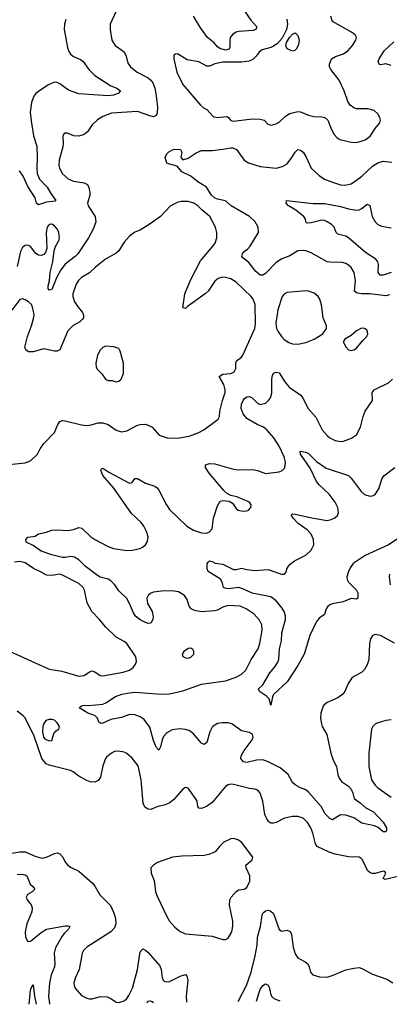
# Model space of a CAD drawing. Header units: inches. Extents: x 1682530 to 1839546, y 640742 to 791647.
# Tile 505 of 656: x 1780868 to 1783636, y 642108 to 649483. Entities that reach past the tile are written whole.
import ezdxf

# ---------------------------------------------------------------- set-up
doc = ezdxf.new("R2010")
doc.units = ezdxf.units.IN
doc.header["$MEASUREMENT"] = 0
doc.layers.add('B7684', color=7, linetype='Continuous')

msp = doc.modelspace()

# ---------------------------------------------------------------- linework, layer by layer
at = {"layer": 'B7684', "color": 5}
for points, elevation in [([(1781590, 649547.3), (1781546.7, 649450), (1781545.3, 649410), (1781559.5, 649330), (1781584.4, 649290), (1781650, 649243.1), (1781665.5, 649210), (1781677.1, 649157.1), (1781697, 649130), (1781748.7, 649090), (1781830, 649047.3), (1781850, 649031.2), (1781865.4, 649010), (1781881.3, 648970), (1781888.4, 648931.6), (1781899.7, 648830), (1781898, 648782), (1781890, 648765.6), (1781870, 648756.9), (1781850, 648759.8), (1781750, 648795.8), (1781555.9, 648784.1), (1781490, 648757.6), (1781450, 648734.2), (1781410, 648695.4), (1781377.3, 648642.7), (1781350, 648624.4), (1781310, 648609.7), (1781273.7, 648613.7), (1781227.5, 648632.5), (1781210, 648633.2), (1781196.8, 648623.2), (1781190.6, 648609.4), (1781194.9, 648554.9), (1781191.8, 648530), (1781164.4, 648430), (1781162.4, 648390), (1781166.7, 648370), (1781189.3, 648329.3), (1781230.2, 648290.2), (1781270, 648273.1), (1781350, 648260.3), (1781374.9, 648250), (1781386.5, 648226.5), (1781393.8, 648190), (1781393.8, 648170), (1781377.3, 648110), (1781381.3, 648090), (1781433.8, 648010), (1781439.7, 647970), (1781420.3, 647919.7), (1781383.5, 647850), (1781302.9, 647730), (1781284.5, 647710), (1781210, 647653.3), (1781176.8, 647610), (1781144.5, 647550), (1781110, 647461.2), (1781090, 647457.2), (1781082, 647470), (1781082.6, 647490), (1781092.5, 647527.5), (1781097.6, 647590), (1781117.1, 647670), (1781126.9, 647753.1), (1781136.1, 647783.9), (1781160.7, 647830), (1781166.2, 647850), (1781162, 647890), (1781153.3, 647910), (1781130, 647939.2), (1781110, 647952), (1781090, 647949.7), (1781074.9, 647930), (1781067.3, 647890), (1781072.6, 647770), (1781061.7, 647738.3), (1781050, 647725.5), (1781030, 647717), (1781010, 647718.7), (1780990, 647731.4), (1780950, 647783.5), (1780930, 647793.4), (1780910, 647792), (1780890, 647777.8), (1780874.3, 647745.7), (1780850, 647634.5)], 540), ([(1782550, 649551.7), (1782600.2, 649480.2), (1782644.2, 649430), (1782635.8, 649410), (1782616.9, 649403.1), (1782510, 649394.7), (1782488.8, 649390), (1782464.4, 649375.6), (1782444.6, 649350), (1782441.1, 649330), (1782442.9, 649277.1), (1782436.5, 649263.5), (1782410, 649255.9), (1782366.8, 649266.8), (1782350, 649278.9), (1782325, 649310), (1782274, 649350), (1782222.9, 649422.9), (1782170.4, 649510)], 540), ([(1781214.4, 649485.6), (1781202.8, 649450), (1781202, 649410), (1781226, 649274), (1781234.4, 649250), (1781250, 649225.3), (1781270, 649207.3), (1781323.9, 649183.9), (1781344.2, 649170), (1781386.5, 649110), (1781430, 649065.4), (1781550, 648987.8), (1781594.8, 648970), (1781622, 648950), (1781604.9, 648930), (1781570, 648918.8), (1781530, 648913.6), (1781310, 648927.6), (1781234.2, 648954.2), (1781170, 649003.5), (1781150, 649012.9), (1781130, 649015.3), (1781083.6, 648996.4), (1781011.1, 648948.9), (1780990, 648931.2), (1780975.3, 648910), (1780957.9, 648862.1), (1780947.3, 648790), (1780953.3, 648726.7), (1780972.6, 648612.6), (1780995.6, 648535.6), (1781000.4, 648450), (1780995.5, 648370), (1780998.8, 648330), (1781015.5, 648290), (1781075.1, 648230), (1781100.8, 648180.8), (1781139.1, 648130), (1781135.1, 648124.9), (1781070, 648117.7), (1781010, 648095.4), (1780993, 648110), (1780983.8, 648150), (1780930, 648233.6), (1780895, 648310), (1780866, 648350)], 520), ([(1782868.1, 649488.1), (1782874.4, 649450), (1782865.6, 649410), (1782834.2, 649345.8), (1782796.8, 649303.2), (1782770, 649283.9), (1782750, 649275.8), (1782682.9, 649257.1), (1782661.1, 649238.9), (1782639.6, 649210), (1782614.2, 649185.8), (1782586.2, 649173.8), (1782530, 649164.9), (1782390, 649165.4), (1782330, 649152), (1782290, 649135.9), (1782270, 649136.2), (1782210, 649167.2), (1782121.4, 649181.4), (1782050, 649226.6), (1782034.4, 649225.6), (1782023, 649217), (1782021.6, 649190), (1782043.8, 649090), (1782090, 648997.3), (1782222.9, 648842.9), (1782244.2, 648824.2), (1782270.6, 648810), (1782318, 648758), (1782350, 648750.3), (1782418.7, 648758.7), (1782431.8, 648751.8), (1782449.1, 648729.1), (1782470, 648723.1), (1782610, 648741.5), (1782670, 648738.7), (1782698.8, 648730), (1782724.1, 648704.1), (1782750, 648693.4), (1782790, 648704.4), (1782810, 648716.4), (1782859.4, 648760.6), (1782890, 648780.3), (1782950, 648796), (1782970, 648794.3), (1783030, 648768.7), (1783070, 648757), (1783130, 648756.5), (1783154, 648750), (1783174.9, 648730), (1783202, 648662), (1783223.4, 648623.4), (1783242, 648602), (1783265.8, 648585.8), (1783350, 648566), (1783384.1, 648564.1), (1783410, 648568.5), (1783455.5, 648584.5), (1783493.6, 648610), (1783531.3, 648668.7), (1783566, 648710), (1783569.3, 648730), (1783566, 648750), (1783550, 648779), (1783522, 648802), (1783475.1, 648815.1), (1783390, 648815.6), (1783370, 648823.6), (1783343.8, 648843.8), (1783325.1, 648870), (1783298.9, 648950), (1783260.5, 649030), (1783196.9, 649110), (1783187, 649130), (1783187, 649150), (1783203.7, 649190), (1783232.5, 649207.5), (1783292.1, 649227.9), (1783324.5, 649250), (1783359.6, 649290), (1783384.5, 649330), (1783389.5, 649350), (1783380.9, 649370), (1783352.3, 649390), (1783209.6, 649470), (1783198.3, 649510)], 560), ([(1783650, 649139.2), (1783610, 649152.6), (1783570, 649145.6), (1783559, 649150), (1783553.6, 649170), (1783561.1, 649190), (1783598.4, 649250), (1783670, 649317.8)], 540), ([(1783637.6, 647422.4), (1783610, 647415.4), (1783490, 647428.7), (1783430, 647429.3), (1783395.6, 647435.6), (1783374.7, 647450), (1783383.4, 647530), (1783371.9, 647590), (1783350, 647626.3), (1783330, 647644.7), (1783310, 647656.1), (1783283.3, 647663.3), (1783190, 647666.3), (1783170, 647670.7), (1783050, 647737.1), (1783011.8, 647751.8), (1782990, 647755.4), (1782950, 647751.5), (1782890, 647715), (1782830, 647692.2), (1782790, 647664.4), (1782710, 647582.8), (1782690, 647568.5), (1782670, 647569.7), (1782636.4, 647596.4), (1782585.3, 647665.3), (1782539.4, 647699.4), (1782531.5, 647710), (1782537.7, 647730), (1782550, 647746.7), (1782575.3, 647764.7), (1782593.7, 647786.3), (1782655.8, 647890), (1782654, 647930), (1782632.6, 647970), (1782589.7, 648010), (1782452.2, 648090), (1782410, 648125.5), (1782350, 648139.8), (1782326.2, 648150), (1782305.8, 648170), (1782268, 648228), (1782202.2, 648270), (1782150, 648310.8), (1782083.5, 648343.5), (1782046.7, 648386.7), (1781982.6, 648402.6), (1781970, 648409.4), (1781958, 648450), (1781970, 648478.8), (1781986.2, 648493.8), (1782011.9, 648508.1), (1782030, 648512.4), (1782071.8, 648511.8), (1782083, 648490), (1782075.8, 648450), (1782090, 648434.4), (1782130, 648446.4), (1782190, 648487), (1782230, 648503.8), (1782310, 648503.5), (1782390, 648512.6), (1782450, 648524.7), (1782463.1, 648523.1), (1782491.7, 648510), (1782550, 648432), (1782581.6, 648410), (1782670, 648383.5), (1782790, 648370.2), (1782836.6, 648383.4), (1782870, 648403.1), (1782907.2, 648450), (1782930, 648490.5), (1782950, 648510.4), (1782970, 648506.7), (1782990.3, 648490), (1783014.3, 648454.3), (1783051.3, 648370), (1783110, 648315.3), (1783150, 648289.1), (1783210, 648265.3), (1783270, 648247.4), (1783303.8, 648243.8), (1783350, 648254.6), (1783390, 648280.9), (1783430, 648311.5), (1783510, 648385.8), (1783550, 648411.1), (1783590, 648422.6), (1783656, 648416)], 540), ([(1780790.3, 646150.3), (1780910, 646163.8), (1780950, 646179.3), (1781000.7, 646230), (1781020.7, 646270), (1781049.6, 646310), (1781130, 646390.5), (1781153.8, 646450), (1781170, 646473.2), (1781190, 646481.2), (1781210, 646479.8), (1781330, 646448.3), (1781370, 646443.9), (1781393.7, 646446.3), (1781456.1, 646463.9), (1781490, 646463.9), (1781530.8, 646450.8), (1781590, 646408.9), (1781630, 646396), (1781670, 646402.8), (1781750, 646446.5), (1781770, 646452.3), (1781810, 646452.6), (1781830, 646447.2), (1781859.1, 646430), (1781912, 646370), (1781972, 646352), (1782049.1, 646349.1), (1782136.6, 646363.4), (1782209.3, 646390), (1782246, 646410), (1782355.1, 646490), (1782363.7, 646510), (1782367.3, 646550), (1782387.6, 646630), (1782407.1, 646690), (1782408.1, 646710), (1782396.8, 646750), (1782361.5, 646810), (1782390, 646827.7), (1782450, 646834), (1782473.6, 646846.4), (1782486.1, 646870), (1782486.8, 646910), (1782492.1, 646927.9), (1782530, 646956.4), (1782539.7, 646970), (1782629.7, 647170), (1782634.7, 647205.3), (1782630.9, 647349.1), (1782616.4, 647390), (1782602.2, 647410), (1782490, 647516.8), (1782450, 647541.6), (1782410, 647552.9), (1782385.7, 647554.3), (1782355.2, 647544.8), (1782330, 647525.1), (1782278.4, 647450), (1782257.1, 647430), (1782124.4, 647335.6), (1782110, 647321.2), (1782090, 647326), (1782104.5, 647430), (1782146.8, 647533.2), (1782222.5, 647677.5), (1782318, 647790), (1782330.9, 647810), (1782344.4, 647850), (1782345.4, 647890), (1782335.4, 647930), (1782291.1, 648010), (1782235.3, 648055.3), (1782201.6, 648090), (1782172.3, 648110), (1782130, 648121.3), (1782078, 648122), (1782047.1, 648112.9), (1781994.7, 648085.3), (1781922, 648010), (1781845.1, 647954.9), (1781770, 647907.8), (1781730, 647891.8), (1781690, 647863), (1781650, 647817.4), (1781610, 647751.2), (1781590, 647734), (1781510, 647689.7), (1781435.3, 647630), (1781390, 647586.6), (1781330, 647552.4), (1781307.9, 647530), (1781290, 647502.9), (1781265.2, 647430), (1781266.2, 647410), (1781279.3, 647370), (1781305.2, 647330), (1781339.7, 647290), (1781347.3, 647270), (1781345.8, 647250), (1781339.6, 647240.4), (1781319.2, 647220.8), (1781268.2, 647191.8), (1781228.4, 647151.6), (1781168.4, 647010), (1781150, 647000.8), (1781130, 646999.4), (1781050, 647017.3), (1780970, 646996.4), (1780934.2, 646994.2), (1780913.2, 647010), (1780906.6, 647030), (1780926, 647110), (1780956.1, 647190), (1780974.2, 647254.2), (1780975.6, 647275.6), (1780964.2, 647330), (1780955.6, 647350), (1780934, 647370), (1780910, 647384.2), (1780890, 647391.6), (1780870, 647387), (1780810, 647308)], 560), ([(1783650, 647589.2), (1783590, 647569.8), (1783567, 647570), (1783552.4, 647590), (1783555, 647650), (1783549.9, 647669.9), (1783534, 647690), (1783458.4, 647738.4), (1783330, 647849.8), (1783310, 647861.7), (1783250, 647877), (1783238.4, 647890), (1783223.6, 647930), (1783202.9, 647950), (1783170, 647969.7), (1783150, 647978.9), (1783130, 647981.1), (1783050, 647961.1), (1783020.1, 647960.1), (1783010, 647968.7), (1783008.2, 647990), (1782996.3, 648010), (1782935.9, 648055.9), (1782882, 648090), (1782862.7, 648110), (1782866, 648130), (1783066.4, 648106.4), (1783152.7, 648107.3), (1783270, 648083.3), (1783330, 648065.9), (1783390, 648056.8), (1783410, 648058.5), (1783431.3, 648068.7), (1783470, 648102.4), (1783490, 648090.8), (1783508.1, 648008.1), (1783529.1, 647970), (1783550, 647950.3), (1783577.5, 647937.5), (1783650, 647923.6)], 520), ([(1783674.2, 644814.2), (1783570, 644869.8), (1783530, 644876.9), (1783509.1, 644870.9), (1783494.7, 644845.3), (1783488.7, 644810), (1783482.6, 644690), (1783470.3, 644650), (1783450, 644617), (1783427.7, 644592.3), (1783370, 644562.9), (1783351.8, 644548.2), (1783328.4, 644510), (1783303.1, 644450), (1783288.2, 644430), (1783250, 644403), (1783170.3, 644369.7), (1783147.6, 644352.4), (1783139.5, 644340.5), (1783122.6, 644290), (1783121.7, 644250), (1783128.8, 644210), (1783134, 644190), (1783168.8, 644128.8), (1783198.7, 643990), (1783215.9, 643935.9), (1783240.3, 643890), (1783251.1, 643830), (1783261, 643801), (1783277.7, 643777.7), (1783330, 643741.7), (1783350, 643720.4), (1783363.7, 643690), (1783373, 643650), (1783418, 643618), (1783459.2, 643579.2), (1783518, 643550), (1783590, 643471.8), (1783613.7, 643430), (1783615.5, 643410), (1783610, 643399), (1783590, 643400.9), (1783552, 643432), (1783524.9, 643444.9), (1783430, 643465.3), (1783370, 643504.6), (1783310, 643524.2), (1783270, 643527.8), (1783210, 643489.6), (1783190, 643500.5), (1783154.7, 643534.7), (1783126.2, 643590), (1783030, 643698.2), (1783010, 643714), (1782970, 643729.1), (1782930, 643751.6), (1782910.7, 643770), (1782879.7, 643830), (1782818.4, 643878.4), (1782730, 643925.4), (1782690, 643938.1), (1782642.7, 643937.3), (1782570, 643919.2), (1782544.9, 643924.9), (1782525.4, 643950), (1782526.6, 643970), (1782549.7, 644010), (1782609.5, 644090), (1782616.2, 644110), (1782612.7, 644130), (1782590, 644143.7), (1782530, 644157.6), (1782457, 644210), (1782430, 644215.7), (1782383.8, 644216.2), (1782349.4, 644210.6), (1782323.6, 644196.4), (1782310, 644182.9), (1782291.8, 644150), (1782270, 644069), (1782250, 644054.5), (1782230, 644063.6), (1782170, 644135.1), (1782138.4, 644158.4), (1782110, 644166.9), (1782070.8, 644170.8), (1782010, 644162.8), (1781970, 644141.8), (1781945.7, 644114.3), (1781935.2, 644090), (1781923.4, 644036.6), (1781910, 644012.7), (1781890, 644034.5), (1781870, 644084.5), (1781843.9, 644183.9), (1781800.2, 644240.2), (1781770, 644262.2), (1781730, 644276.8), (1781690, 644279.4), (1781630, 644255.7), (1781550, 644240.4), (1781490, 644214.7), (1781472.3, 644212.3), (1781461.3, 644221.3), (1781450.8, 644250.8), (1781431.7, 644271.7), (1781379.5, 644290), (1781313.2, 644330), (1781330, 644344), (1781350, 644348), (1781385.8, 644345.8), (1781490, 644356.5), (1781513.2, 644366.8), (1781585.3, 644414.7), (1781633.2, 644430), (1781690, 644441.4), (1781730, 644446.8), (1781930.2, 644430.2), (1781990, 644434.5), (1782090, 644456.1), (1782230, 644506.6), (1782409.8, 644530.2), (1782490, 644558.8), (1782530, 644580.2), (1782562.2, 644610), (1782601.1, 644690), (1782654, 644770), (1782666.6, 644810), (1782682.7, 644910), (1782681.1, 644950), (1782664.5, 644984.5), (1782624.2, 645030), (1782565.1, 645070), (1782519, 645090), (1782430, 645094.2), (1782390, 645082.2), (1782350, 645060.3), (1782330, 645055.8), (1782230, 645047.7), (1782176.7, 645056.7), (1782153.3, 645070), (1782137.7, 645090), (1782121.4, 645141.4), (1782103, 645170), (1782056.9, 645196.9), (1782010, 645205.3), (1781930, 645202.4), (1781870, 645194), (1781850, 645188), (1781830, 645171.3), (1781821.3, 645150), (1781825.8, 645110), (1781859.7, 645050), (1781869, 645010), (1781865.7, 644990), (1781850, 644962), (1781830, 644959.7), (1781810, 644966.9), (1781770, 644987.7), (1781735.8, 645015.8), (1781719.6, 645039.6), (1781691.3, 645110), (1781670, 645147.1), (1781610, 645206), (1781581, 645250), (1781550, 645279.3), (1781530, 645291.6), (1781470, 645307.3), (1781450, 645318.9), (1781359.8, 645390), (1781310, 645438), (1781278.1, 645458.1), (1781250, 645461.7), (1781210, 645454.1), (1781190, 645455.4), (1781110, 645475.6), (1781030, 645502.9), (1780970, 645544.2), (1780918, 645570), (1780914.5, 645590), (1780930, 645607.7), (1780984.2, 645615.8), (1781010, 645633), (1781070, 645644.9), (1781110, 645659.3), (1781150, 645662.3), (1781230, 645656.6), (1781270, 645664), (1781310, 645680.2), (1781334.8, 645674.8), (1781402, 645610), (1781430, 645590.9), (1781530, 645537.4), (1781570, 645521.9), (1781670, 645507.8), (1781709.9, 645510.1), (1781770, 645523.2), (1781788.3, 645531.7), (1781809.7, 645550), (1781825.9, 645574.1), (1781830.8, 645610), (1781818.2, 645650), (1781797.3, 645690), (1781776.7, 645716.7), (1781705.2, 645785.2), (1781573.7, 645973.7), (1781491.3, 646070), (1781476, 646110), (1781480.7, 646119.3), (1781490, 646124), (1781534.7, 646094.7), (1781690, 646010.6), (1781710, 646016), (1781730, 646046), (1781750, 646045.5), (1781810, 646012.2), (1781879.3, 645990), (1781896.7, 645976.7), (1781910, 645958.4), (1781966.7, 645850), (1781990, 645815.3), (1782120.3, 645690), (1782170, 645660.7), (1782230, 645640.3), (1782270, 645638), (1782290, 645646.7), (1782309.7, 645670.3), (1782318.3, 645750), (1782350, 645842.8), (1782370, 645876), (1782390, 645881), (1782438, 645878), (1782461.4, 645861.4), (1782490, 645821), (1782504.7, 645810), (1782541.4, 645801.4), (1782570, 645804), (1782582, 645810), (1782599, 645830), (1782601.2, 645850), (1782588.7, 645870), (1782495.3, 645910), (1782450, 645919), (1782417.5, 645937.5), (1782395.9, 645955.9), (1782287.1, 646087.1), (1782260.5, 646130), (1782259.3, 646150), (1782290, 646158.3), (1782330, 646157.3), (1782470, 646117.1), (1782510, 646111.8), (1782613.1, 646113.1), (1782650, 646105.6), (1782710, 646083.6), (1782810, 646095.8), (1782834.2, 646105.8), (1782852.7, 646127.3), (1782858, 646170), (1782849.8, 646210), (1782812.2, 646290), (1782770.7, 646350), (1782718, 646410), (1782694.2, 646430), (1782645.4, 646450), (1782570, 646497.2), (1782542.3, 646530), (1782527.5, 646570), (1782530, 646602.8), (1782541.2, 646630), (1782550, 646644.2), (1782570, 646658.3), (1782590, 646660.3), (1782610, 646652), (1782650, 646610.3), (1782670, 646600.8), (1782709.4, 646610), (1782731.6, 646630), (1782746, 646650), (1782755.2, 646684.8), (1782756.3, 646790), (1782761.1, 646818.9), (1782770, 646836.3), (1782790, 646843.8), (1782810, 646837.1), (1782853.7, 646770), (1782886.4, 646730), (1782972.4, 646670), (1782988.3, 646648.3), (1783027.8, 646570), (1783085.3, 646505.3), (1783132.1, 646412.1), (1783170, 646368.5), (1783191.3, 646351.3), (1783230, 646332.2), (1783270, 646324.2), (1783293.9, 646326.1), (1783352.5, 646347.5), (1783390, 646374.8), (1783420.5, 646430), (1783440.4, 646510), (1783455.8, 646550), (1783509.7, 646630), (1783506.6, 646690), (1783523, 646710), (1783630, 646764.4), (1783659.7, 646790)], 540), ([(1783710, 645601.5), (1783630.4, 645549.6), (1783456, 645470), (1783366, 645410), (1783342.5, 645377.5), (1783330.2, 645350), (1783319.1, 645310), (1783320.2, 645290), (1783330.2, 645270), (1783390.2, 645210), (1783400.8, 645190), (1783401, 645150), (1783390, 645142.7), (1783350, 645146.6), (1783290, 645121.6), (1783210, 645107.3), (1783190, 645099.5), (1783173.7, 645086.3), (1783163.8, 645070), (1783151.8, 645028.2), (1783110, 645000.7), (1783089.2, 644970.8), (1783040.3, 644870), (1782997.4, 644730), (1782950, 644644.7), (1782870, 644524.5), (1782770, 644428.7), (1782760.7, 644410), (1782750, 644349.2), (1782737, 644397), (1782716.9, 644416.9), (1782665.2, 644450), (1782655.3, 644470), (1782690, 644501), (1782741.2, 644590), (1782782.3, 644637.7), (1782802, 644670), (1782807.8, 644692.2), (1782813.4, 644770), (1782829.4, 644830), (1782830.6, 644890), (1782858.5, 644990), (1782857.5, 645017.5), (1782848.9, 645050), (1782834.7, 645074.7), (1782790, 645129.8), (1782750, 645159.4), (1782610, 645186.9), (1782540.3, 645220.3), (1782510, 645229.2), (1782430, 645221.4), (1782404.4, 645224.4), (1782394, 645230), (1782384.7, 645270), (1782373, 645293), (1782280.7, 645350), (1782272.3, 645370), (1782273.2, 645406.8), (1782279, 645421), (1782290, 645430.7), (1782310, 645426), (1782332, 645412), (1782390, 645403.7), (1782470, 645364.9), (1782490, 645364.4), (1782530, 645374), (1782570, 645364.2), (1782630, 645357.6), (1782730, 645365.3), (1782829.2, 645330.8), (1782850, 645331), (1782865.2, 645350), (1782869.4, 645370), (1782880.9, 645390), (1782894.3, 645405.7), (1782926, 645430), (1783010, 645471.8), (1783051, 645510), (1783071.9, 645550), (1783067.7, 645590), (1783050.5, 645630.5), (1783021, 645661), (1782953.3, 645710), (1782916.2, 645750), (1782903.7, 645770), (1782904.8, 645775.2), (1782910, 645781), (1782930, 645780.4), (1783068.6, 645748.6), (1783170, 645732.3), (1783201.4, 645738.6), (1783228.9, 645751.1), (1783248, 645770), (1783255.1, 645790), (1783250.8, 645830), (1783230.8, 645870), (1783185.1, 645930), (1783110, 645999.4), (1783090, 646024.5), (1783043, 646123), (1782969.8, 646230), (1782968.3, 646251.7), (1783010, 646244.6), (1783030, 646234), (1783090, 646173.1), (1783162.8, 646122.8), (1783330, 646070.3), (1783350.3, 646050), (1783425.7, 645950), (1783450, 645927.6), (1783490, 645913.1), (1783510, 645916.5), (1783530, 645927.2), (1783558.3, 645970), (1783579, 646041), (1783594.4, 646065.6), (1783678, 646130)], 520), ([(1780770, 644764.4), (1781090, 644617.4), (1781184.3, 644604.3), (1781310, 644566.5), (1781350, 644572), (1781390, 644598.4), (1781410, 644606), (1781430, 644599.3), (1781470, 644571.8), (1781490, 644569.2), (1781644.2, 644595.8), (1781690, 644610.4), (1781717, 644630), (1781733.6, 644650), (1781743.3, 644676.7), (1781736.9, 644710), (1781671.2, 644810), (1781650, 644826.6), (1781590, 644858.9), (1781510, 644934.3), (1781465.7, 644990), (1781408, 645050), (1781374.6, 645114.6), (1781353.6, 645210), (1781343.5, 645230), (1781310, 645259.2), (1781190, 645323.1), (1781170, 645330.9), (1781110, 645319), (1781070, 645322), (1781030, 645345.7), (1780971.4, 645371.4), (1780910, 645414.7), (1780870, 645424.7), (1780830, 645420.4)], 560), ([(1783638, 645330), (1783634.9, 645310), (1783642.4, 645250)], 540), ([(1783713.3, 643066.7), (1783603.9, 643043.9), (1783589.6, 643050), (1783609.3, 643090), (1783603.1, 643103.1), (1783590, 643104.5), (1783530, 643087.2), (1783510, 643087.2), (1783493.1, 643093.1), (1783473.3, 643110), (1783436.2, 643190), (1783423.3, 643203.3), (1783410, 643209.4), (1783330, 643212.2), (1783230, 643232.6), (1783186.7, 643246.7), (1783096.3, 643290), (1783082.7, 643310), (1783063.1, 643390), (1783047.7, 643430), (1783022.2, 643470), (1782990, 643501.1), (1782950, 643514), (1782910, 643515.1), (1782850, 643503.1), (1782790, 643470.8), (1782770, 643465.3), (1782750, 643465.8), (1782734.2, 643474.2), (1782717.9, 643497.9), (1782705, 643530), (1782688.7, 643630), (1782670, 643689.3), (1782650.9, 643710.9), (1782630, 643719.7), (1782590, 643724.4), (1782470, 643753.5), (1782450, 643755.8), (1782430, 643751.6), (1782410, 643738.4), (1782310, 643619.7), (1782267.3, 643590), (1782230, 643573.6), (1782210, 643578), (1782202.4, 643590), (1782196.2, 643630), (1782185.1, 643650), (1782130, 643726), (1782110, 643731.6), (1782090, 643718.4), (1782020.4, 643639.6), (1781986.4, 643613.6), (1781950, 643598.8), (1781902.8, 643590), (1781850, 643567.6), (1781830, 643569.6), (1781804.9, 643584.9), (1781793.5, 643613.5), (1781779, 643790), (1781754.7, 643894.7), (1781710, 643953), (1781670, 643987.8), (1781650, 643996.9), (1781610, 644004.7), (1781579.3, 644000.7), (1781556.3, 643990), (1781519.5, 643960.5), (1781510, 643949), (1781490, 643895.3), (1781474.4, 643810), (1781455.8, 643784.2), (1781430, 643771.8), (1781394.9, 643774.9), (1781370, 643785.1), (1781310, 643818), (1781269.8, 643849.8), (1781250, 643859.1), (1781090, 643898.7), (1781067.8, 643910), (1781035.1, 643950), (1780976.9, 644116.9), (1780910, 644252.7), (1780895.1, 644270), (1780850, 644303.5)], 560), ([(1783650, 644239.7), (1783610, 644234.7), (1783545.5, 644214.5), (1783530, 644206.6), (1783513.4, 644190), (1783503.8, 644170), (1783482, 643990), (1783482.3, 643890), (1783502.3, 643790), (1783530.4, 643750), (1783550.4, 643730), (1783650, 643658.9)], 560), ([(1780810, 643239.6), (1780870, 643251.3), (1780910, 643250.2), (1780990, 643214.9), (1781036.2, 643203.8), (1781070, 643210.3), (1781130, 643238.7), (1781150, 643242.4), (1781170, 643236.3), (1781190, 643213.4), (1781211.3, 643171.3), (1781230, 643150.4), (1781250, 643135.8), (1781310, 643106.4), (1781410, 643017.1), (1781430, 642993), (1781469.3, 642929.3), (1781547.8, 642847.8), (1781573.6, 642793.6), (1781586.4, 642750), (1781588, 642710), (1781578, 642682), (1781550, 642649.8), (1781370, 642536.8), (1781344.9, 642510), (1781336.5, 642490), (1781313.8, 642370), (1781286.9, 642310), (1781274.9, 642270), (1781275.8, 642250), (1781284.4, 642230), (1781330, 642174.9), (1781370, 642153.7), (1781390, 642150.3), (1781410, 642150.3), (1781470, 642165.4), (1781523.6, 642163.6), (1781551.6, 642151.6), (1781590, 642123.6), (1781610, 642120.9), (1781650, 642134), (1781670, 642150.4), (1781686.1, 642173.9), (1781712.5, 642230), (1781751.6, 642370), (1781770, 642501), (1781790, 642523.8), (1781810, 642514), (1781830, 642494.9), (1781916.7, 642396.7), (1781927.6, 642370), (1781934, 642310), (1781941.6, 642290), (1781950, 642281.6), (1781970, 642275.3), (1781990, 642278.9), (1782070, 642318.3), (1782110, 642330.3), (1782119.9, 642319.9), (1782127.8, 642287.8), (1782113.8, 642170), (1782118.2, 642130), (1782120.5, 642124.2)], 560), ([(1780850, 643081.6), (1780884, 643084), (1780910, 643078.5), (1780921.3, 643070), (1780947.3, 643007.3), (1780967.2, 642990), (1780981.3, 642970), (1780961.6, 642950), (1780927, 642930), (1780918, 642910), (1780924.2, 642890), (1780953.6, 642853.6), (1780962.8, 642830), (1780959.5, 642800.5), (1780920.8, 642710), (1780910.4, 642650.4), (1780912.7, 642610), (1780930, 642577.3), (1780950, 642580.4), (1781030, 642644.9), (1781070, 642670.3), (1781210, 642695.6), (1781230, 642695.8), (1781242.8, 642690), (1781234.9, 642670), (1781201.1, 642638.9), (1781183.7, 642616.3), (1781136.2, 642530), (1781127.1, 642490), (1781131.2, 642410), (1781128.2, 642390), (1781104.5, 642330), (1781091, 642270), (1781083.7, 642170), (1781091.8, 642111.8), (1781092.7, 642110.1)], 540), ([(1782503, 642129.4), (1782567.5, 642250), (1782602.1, 642350), (1782632.4, 642470), (1782646.8, 642550), (1782648.4, 642610), (1782671.8, 642690), (1782683.5, 642776.5), (1782690, 642791.8), (1782710, 642807.4), (1782732.4, 642812.4), (1782750, 642806.7), (1782770, 642787.7), (1782810, 642668.7), (1782830, 642656.9), (1782870, 642663.6), (1782892.8, 642652.8), (1782902.4, 642630), (1782915.9, 642535.9), (1782930, 642487.3), (1782950, 642456.3), (1783006.9, 642426.9), (1783024.9, 642410), (1783035.5, 642390), (1783045.5, 642350), (1783062.8, 642330), (1783114, 642314), (1783170, 642311.6), (1783214.9, 642325.1), (1783310, 642367), (1783370, 642379.5), (1783410, 642382.6), (1783430, 642377), (1783510, 642333.4), (1783616.5, 642296.5), (1783662.8, 642270)], 560), ([(1780940.1, 642108.1), (1780950, 642214), (1780953.2, 642230), (1780970, 642254), (1780978.5, 642170), (1780990.9, 642108.7)], 520), ([(1782642.5, 642131.3), (1782658.5, 642190), (1782670, 642219.5), (1782690, 642248.9), (1782710, 642262.4), (1782730, 642250.6), (1782737.3, 642237.3), (1782745.2, 642190), (1782753.4, 642170), (1782771.2, 642151.2), (1782815.1, 642135.1), (1782817.1, 642133.7)], 540), ([(1781823.5, 642120.1), (1781828.6, 642131.4), (1781846.2, 642133.8), (1781859.3, 642130), (1781869.8, 642120.7)], 540)]:
    msp.add_lwpolyline(points, dxfattribs=dict(at, elevation=elevation))
for points, elevation in [([(1782910, 649246.6), (1782870, 649264.7), (1782860.3, 649290), (1782866.4, 649313.6), (1782889.1, 649350.9), (1782910, 649373.7), (1782930, 649384.4), (1782950, 649366), (1782960.3, 649330), (1782958.7, 649310), (1782954, 649290), (1782938, 649262), (1782928.5, 649251.5)], 560), ([(1783010, 647451.5), (1782870, 647439.5), (1782850, 647429.3), (1782833.4, 647410), (1782800.3, 647310), (1782787, 647210), (1782792.4, 647170), (1782800.4, 647150), (1782828.4, 647110), (1782848.3, 647088.3), (1782884.6, 647064.6), (1782910, 647056), (1782950, 647051.8), (1783010, 647065.3), (1783073.2, 647090), (1783139, 647130), (1783165.2, 647170), (1783165.2, 647190), (1783140.5, 647250), (1783127.5, 647347.5), (1783116, 647390), (1783104, 647410), (1783073.8, 647433.8), (1783030, 647449.6)], 560), ([(1783427.5, 647172.5), (1783390, 647153.2), (1783350, 647117.2), (1783302, 647090), (1783291.3, 647070), (1783310, 647032), (1783330, 647011.3), (1783350, 647006), (1783370, 647011), (1783390, 647022.8), (1783438.6, 647081.4), (1783468.7, 647110), (1783474, 647130), (1783470, 647158), (1783449, 647169)], 560), ([(1781510, 647036.9), (1781490, 647028), (1781470, 647007.8), (1781450.4, 646970.4), (1781439, 646910), (1781441.1, 646881.1), (1781450, 646864), (1781482.8, 646830), (1781512, 646790), (1781530, 646781), (1781559.8, 646779.8), (1781590, 646771.3), (1781610, 646776), (1781629.3, 646790.7), (1781646, 646834), (1781645.1, 646910), (1781621.3, 647001.3), (1781610, 647019.3), (1781573.3, 647033.3)], 580), ([(1782150, 644775.3), (1782130, 644774), (1782098, 644750), (1782086, 644730), (1782090, 644714), (1782110, 644702.8), (1782130, 644702), (1782150, 644708), (1782173.2, 644730), (1782173.2, 644750), (1782164.7, 644764.7)], 560), ([(1781110, 644242.6), (1781090, 644242.6), (1781065.1, 644234.9), (1781048.7, 644211.3), (1781040.4, 644190), (1781038.4, 644150), (1781047.7, 644110), (1781057.1, 644097.1), (1781090, 644080.5), (1781110, 644084), (1781124.5, 644135.5), (1781142.4, 644157.6), (1781161.6, 644170), (1781166.3, 644190), (1781150, 644215.6), (1781130, 644235.4)], 560), ([(1782470, 643349.5), (1782450, 643347), (1782398, 643322), (1782364, 643290), (1782331, 643250), (1782284.7, 643230), (1782250, 643222.4), (1782082.8, 643217.2), (1782012, 643210), (1781901, 643170), (1781871, 643150), (1781851, 643130), (1781853.4, 643090), (1781874.3, 643034.3), (1781885.7, 642950), (1781897.2, 642917.2), (1781970, 642764.9), (1781990.3, 642730.3), (1782030, 642685.5), (1782070, 642653), (1782110, 642634.9), (1782310, 642619.5), (1782390, 642593.4), (1782410, 642594), (1782430, 642602.8), (1782456.2, 642650), (1782465.4, 642694.6), (1782463.6, 642730), (1782439.1, 642850), (1782442.6, 642890), (1782452.6, 642910), (1782490, 642952.4), (1782510, 642964.9), (1782548.7, 642970), (1782570, 642982), (1782592.3, 643030), (1782592.3, 643070), (1782564, 643130), (1782562, 643150), (1782608.7, 643190), (1782613.2, 643210), (1782530, 643322.7), (1782501.2, 643341.2)], 580)]:
    msp.add_lwpolyline(points, close=True, dxfattribs=dict(at, elevation=elevation))

doc.saveas('drawing.dxf')
